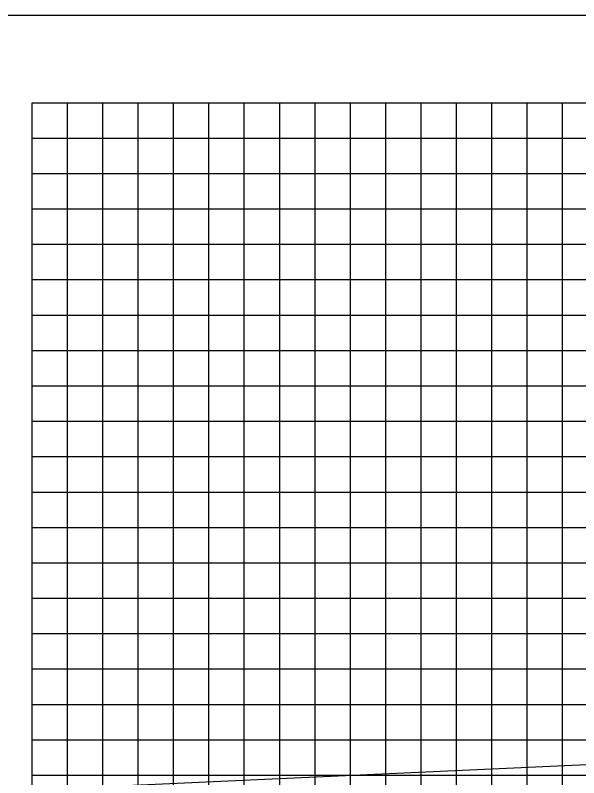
# Model space of a CAD drawing. Extents: x 2193008 to 2198143, y 1236112 to 1237864.
# Drawn here: x 2195237.83 to 2195269.7, y 1237184.96 to 1237228.05 of the extents above; entities that cross this region are included whole.
import ezdxf

# ---------------------------------------------------------------- set-up
doc = ezdxf.new("R2010")
doc.units = 0
for name, color, linetype in [('60', 7, 'Continuous'), ('Level 1', 7, 'Continuous'), ('M-ROADS', 7, 'Continuous')]:
    doc.layers.add(name, color=color, linetype=linetype)

msp = doc.modelspace()

# ---------------------------------------------------------------- linework, layer by layer
at = {"layer": '60'}
msp.add_line((2195238.783, 1237163.106), (2195238.783, 1237223.106), dxfattribs=at)
msp.add_lwpolyline([(2195238.783, 1237184.282), (2195239.533, 1237184.316), (2195251.533, 1237184.864), (2195263.533, 1237185.413), (2195275.533, 1237185.961), (2195287.533, 1237186.51), (2195296.288, 1237186.297), (2195296.304, 1237185.013), (2195301.264, 1237185.013), (2195310.033, 1237185.413), (2195322.033, 1237185.961), (2195334.033, 1237186.51), (2195346.033, 1237187.058), (2195358.033, 1237187.606), (2195368.033, 1237187.363), (2195368.783, 1237187.345)], dxfattribs=at)
at = {"layer": 'Level 1'}
msp.add_line((2195228.783, 1237228.046), (2195528.783, 1237228.046), dxfattribs=at)
at = {"layer": 'M-ROADS'}
for p, q in [((2195238.783, 1237223.106), (2195368.783, 1237223.106)), ((2195240.783, 1237163.106), (2195240.783, 1237223.106)), ((2195242.783, 1237163.106), (2195242.783, 1237223.106)), ((2195244.783, 1237163.106), (2195244.783, 1237223.106)), ((2195246.783, 1237163.106), (2195246.783, 1237223.106)), ((2195248.783, 1237163.106), (2195248.783, 1237223.106)), ((2195250.783, 1237163.106), (2195250.783, 1237223.106)), ((2195252.783, 1237163.106), (2195252.783, 1237223.106)), ((2195254.783, 1237163.106), (2195254.783, 1237223.106)), ((2195256.783, 1237163.106), (2195256.783, 1237223.106)), ((2195258.783, 1237163.106), (2195258.783, 1237223.106)), ((2195260.783, 1237163.106), (2195260.783, 1237223.106)), ((2195262.783, 1237163.106), (2195262.783, 1237223.106)), ((2195264.783, 1237163.106), (2195264.783, 1237223.106)), ((2195266.783, 1237163.106), (2195266.783, 1237223.106)), ((2195268.783, 1237163.106), (2195268.783, 1237223.106)), ((2195238.783, 1237221.106), (2195368.783, 1237221.106)), ((2195238.783, 1237219.106), (2195368.783, 1237219.106)), ((2195238.783, 1237217.106), (2195368.783, 1237217.106)), ((2195238.783, 1237215.106), (2195368.783, 1237215.106)), ((2195238.783, 1237213.106), (2195368.783, 1237213.106)), ((2195238.783, 1237211.106), (2195368.783, 1237211.106)), ((2195238.783, 1237209.106), (2195368.783, 1237209.106)), ((2195238.783, 1237207.106), (2195368.783, 1237207.106)), ((2195238.783, 1237205.106), (2195368.783, 1237205.106)), ((2195238.783, 1237203.106), (2195368.783, 1237203.106)), ((2195238.783, 1237201.106), (2195368.783, 1237201.106)), ((2195238.783, 1237199.106), (2195368.783, 1237199.106)), ((2195238.783, 1237197.106), (2195368.783, 1237197.106)), ((2195238.783, 1237195.106), (2195368.783, 1237195.106)), ((2195238.783, 1237193.106), (2195368.783, 1237193.106)), ((2195238.783, 1237191.106), (2195368.783, 1237191.106)), ((2195238.783, 1237189.106), (2195368.783, 1237189.106)), ((2195238.783, 1237187.106), (2195368.783, 1237187.106)), ((2195238.783, 1237185.106), (2195368.783, 1237185.106))]:
    msp.add_line(p, q, dxfattribs=at)

doc.saveas('drawing.dxf')
